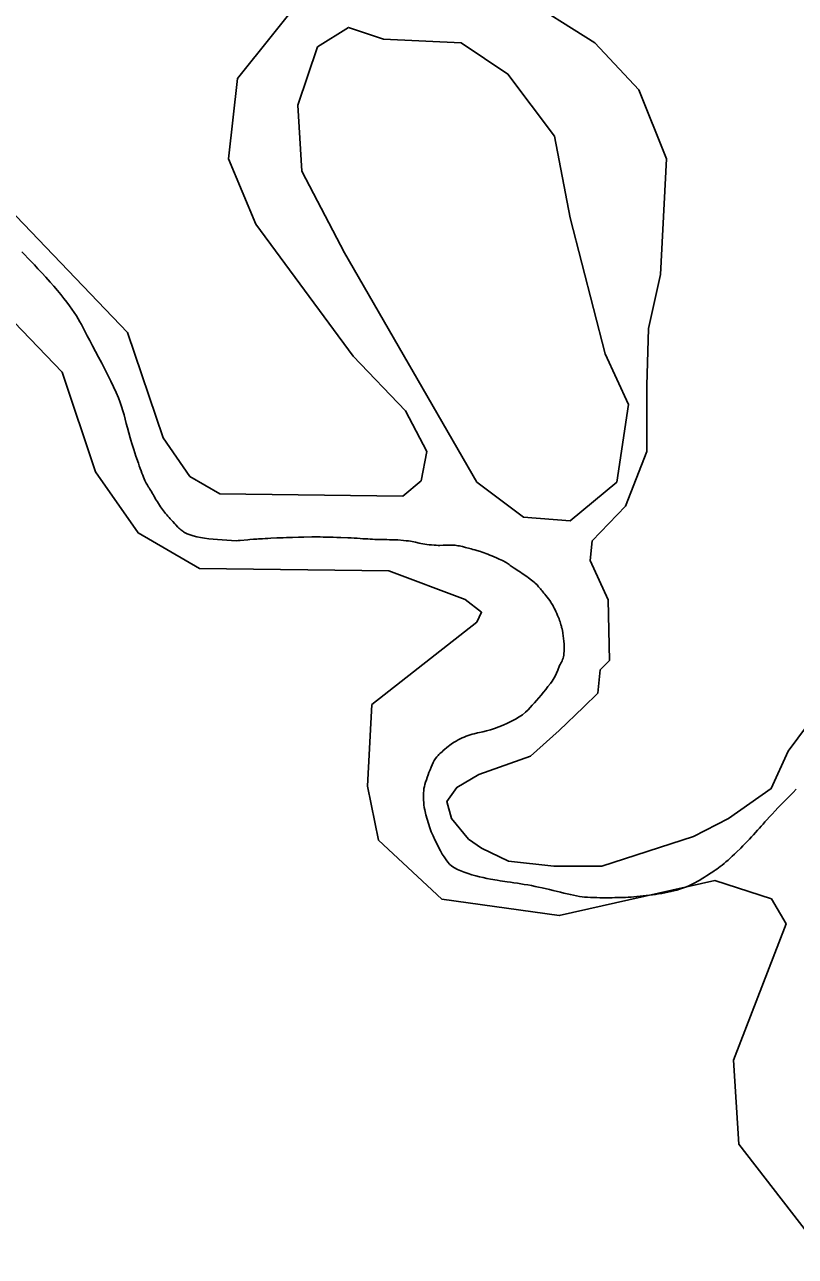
# Model space of a CAD drawing. Extents: x 2082433 to 2279600, y 546599 to 755198.
# Drawn here: x 2217802 to 2219494, y 598815 to 601517 of the extents above; entities that cross this region are included whole.
import ezdxf

# ---------------------------------------------------------------- set-up
doc = ezdxf.new("R2010")
doc.units = 0
doc.layers.add('Exist Boundary Political Fire Districts', color=7, linetype='Continuous')
doc.layers.add('Exist Hydrographic River Shore', color=7, linetype='Continuous')

msp = doc.modelspace()

# ---------------------------------------------------------------- linework, layer by layer
at = {"layer": 'Exist Boundary Political Fire Districts'}
for points in [[(2217795.8, 601018.6), (2217802.5, 601011.8), (2217809.5, 601004.7), (2217816.5, 600997.4), (2217823.6, 600989.6), (2217831.4, 600981.3), (2217839.8, 600972.4), (2217848.5, 600962.7), (2217858.1, 600952.1), (2217866.3, 600942.7), (2217874.1, 600933.6), (2217881.5, 600924.8), (2217888.2, 600916.2), (2217894.6, 600908), (2217900.5, 600900.1), (2217906.1, 600892.5), (2217911, 600885.2), (2217915.7, 600878.1), (2217919.8, 600871.5), (2217923.5, 600865), (2217927, 600858.8), (2217930.1, 600852.9), (2217934.6, 600844.2), (2217939.5, 600834.4), (2217945.2, 600823.6), (2217951.2, 600812.1), (2217958, 600799.9), (2217964.7, 600787.3), (2217971.5, 600774.3), (2217985, 600748), (2217991.6, 600734.8), (2217997.5, 600722), (2218003.1, 600709.6), (2218008, 600697.7), (2218011.7, 600688), (2218015, 600678.7), (2218017.8, 600669.5), (2218020.5, 600660.5), (2218023, 600651.2), (2218025.4, 600641.8), (2218028.3, 600631.9), (2218031, 600621.4), (2218034, 600610.2), (2218035.5, 600605.4), (2218037.7, 600598), (2218041.8, 600584.8), (2218046.5, 600570.3), (2218052.1, 600554.4), (2218053.9, 600548.7), (2218056, 600543.2), (2218058, 600538), (2218059.7, 600533.1), (2218061.5, 600528.5), (2218063.1, 600524.3), (2218064.8, 600520.3), (2218066.2, 600516.9), (2218067.7, 600513.7), (2218069.1, 600511), (2218070.3, 600508.7), (2218071.6, 600506.8), (2218072.6, 600505.2), (2218074.4, 600502.4), (2218075.7, 600500.3), (2218077.3, 600497.9), (2218078.7, 600495.2), (2218080.6, 600492.4), (2218082.2, 600489.2), (2218084.1, 600486.1), (2218085.9, 600482.8), (2218088, 600479.4), (2218089.8, 600476.1), (2218091.7, 600472.7), (2218093.7, 600469.6), (2218096, 600466), (2218098.2, 600462.5), (2218100.5, 600459.2), (2218102.7, 600456.1), (2218105, 600453.1), (2218107.2, 600450.2), (2218109.5, 600447.3), (2218111.7, 600444.5), (2218114.2, 600441.6), (2218116.7, 600438.7), (2218119.5, 600435.7), (2218122, 600432.6), (2218125.1, 600429.3), (2218127.3, 600426.7), (2218131.8, 600421.7), (2218134.1, 600419.3), (2218138.4, 600414.6), (2218140.7, 600412.5), (2218142.9, 600410.4), (2218145, 600408.5), (2218147.2, 600406.8), (2218149.3, 600405.3), (2218150.9, 600403.9)], [(2218150.9, 600403.9), (2218153, 600402.8), (2218158.7, 600399.9), (2218165.5, 600397.4), (2218172.4, 600395.3), (2218180.2, 600393.4), (2218188.4, 600391.7), (2218197.3, 600390.3), (2218206.5, 600389.1), (2218215.9, 600388), (2218225.8, 600387.2), (2218235.8, 600386.4), (2218245.9, 600385.7), (2218256.3, 600385.1), (2218266.6, 600384.5), (2218270.7, 600384.8), (2218275.2, 600385.3), (2218292.2, 600386.8), (2218296.3, 600387.1), (2218304.3, 600387.7), (2218308, 600388), (2218311.7, 600388.3), (2218315.2, 600388.6), (2218318.4, 600388.8), (2218324, 600389.1), (2218329.9, 600389.5), (2218336.1, 600389.8), (2218342.4, 600390.1), (2218356, 600390.8), (2218362.9, 600391.1), (2218369.7, 600391.3), (2218376.7, 600391.6), (2218383.9, 600391.9), (2218390.4, 600392), (2218403.5, 600392.4), (2218415.4, 600392.7), (2218432.7, 600392.9), (2218438.6, 600392.9), (2218444.5, 600392.8), (2218450.7, 600392.8), (2218457.3, 600392.7), (2218464.2, 600392.6), (2218471.4, 600392.4), (2218479.2, 600392.2), (2218487.8, 600392), (2218496.2, 600391.7), (2218511.8, 600391.1), (2218519, 600390.8), (2218525.7, 600390.3), (2218532.3, 600389.9), (2218538.5, 600389.5), (2218544.4, 600389.1), (2218550.1, 600388.8), (2218555.7, 600388.4), (2218561, 600388.1), (2218565.9, 600387.8), (2218571.1, 600387.6), (2218575.6, 600387.5), (2218580.5, 600387.4), (2218585.8, 600387.3), (2218591.6, 600387.2), (2218597.3, 600387.1), (2218603.3, 600386.9), (2218609.4, 600386.7), (2218615.6, 600386.5), (2218621.7, 600386.2), (2218633.8, 600385.3), (2218639.6, 600384.7), (2218645.1, 600384), (2218649, 600383.4), (2218652.7, 600382.7), (2218656.8, 600381.9), (2218660.5, 600381.2), (2218668.1, 600379.6), (2218671.9, 600378.8), (2218676, 600378), (2218680.6, 600377.3), (2218685.1, 600376.6), (2218690, 600375.9), (2218695.3, 600375.3), (2218701.1, 600374.8), (2218705.6, 600374.6), (2218709.7, 600374.4), (2218713.6, 600374.3), (2218721, 600374.5), (2218724.2, 600374.6), (2218727.5, 600374.7), (2218733.5, 600374.9), (2218736.5, 600375), (2218739.2, 600375.1), (2218742.1, 600375), (2218744.7, 600374.8), (2218747.4, 600374.6), (2218750.3, 600374.1), (2218753.1, 600373.6), (2218756.4, 600373.1), (2218759.7, 600372.5), (2218763, 600371.7), (2218769.6, 600370), (2218772.8, 600369.2)], [(2218772.8, 600369.2), (2218776.3, 600368.3), (2218779.6, 600367.4), (2218782.7, 600366.5), (2218785.8, 600365.6), (2218790.3, 600364.4), (2218794.6, 600363.1), (2218802.6, 600360.6), (2218806.5, 600359.3), (2218810.6, 600357.9), (2218814.7, 600356.5), (2218819, 600354.9), (2218823.3, 600353.2), (2218828, 600351.3), (2218832.9, 600349.2), (2218838.2, 600346.9), (2218844, 600344.4), (2218847.5, 600342.8), (2218850.8, 600341.2), (2218853.8, 600339.7), (2218856.5, 600338.1), (2218859, 600336.6), (2218861.2, 600335.1), (2218863.7, 600333.7), (2218865.7, 600332.1), (2218868, 600330.6), (2218870, 600329.1), (2218872.3, 600327.6), (2218876.8, 600324.4), (2218880.1, 600322.2), (2218883.6, 600319.9), (2218887, 600317.6), (2218890.5, 600315.3), (2218894.2, 600312.9), (2218897.7, 600310.6), (2218901.2, 600308.2), (2218904.7, 600305.8), (2218908.2, 600303.4), (2218914.7, 600298.4), (2218918, 600295.8), (2218921.1, 600293.2), (2218922.9, 600291.3), (2218927, 600287.5), (2218930.5, 600283.4), (2218932.6, 600281.3), (2218934.2, 600279.1), (2218936.3, 600277), (2218937.9, 600274.5), (2218940, 600272.2), (2218942, 600269.7), (2218944.1, 600267.1), (2218946.3, 600264.4), (2218949.2, 600260.5), (2218952, 600256.8), (2218954.7, 600253.3), (2218957, 600249.9), (2218959, 600246.6), (2218961.3, 600243.3), (2218962.9, 600239.9), (2218964.8, 600236.5), (2218966.4, 600232.9), (2218968.5, 600229.1), (2218970.3, 600225.2), (2218971.9, 600220.9), (2218974, 600216.4), (2218975.4, 600213), (2218976.5, 600209.7), (2218977.7, 600206.5), (2218978.7, 600203.4), (2218979.5, 600200.3), (2218980.3, 600197.3), (2218981, 600194.4), (2218981.8, 600191.5), (2218983.2, 600183), (2218983.4, 600180.3), (2218984, 600177.6), (2218984.4, 600174.6), (2218985.1, 600171.6), (2218985.3, 600168.6), (2218985.7, 600165.6), (2218986.1, 600162.5), (2218986.3, 600159.3), (2218986.5, 600156.1), (2218986.5, 600152.7), (2218986.7, 600149.3), (2218986.5, 600145.7), (2218986.3, 600141.9), (2218986.1, 600138.1), (2218985.5, 600133.9), (2218984.7, 600130.2), (2218984, 600126.9), (2218983, 600123.8), (2218981.8, 600121), (2218980.6, 600118.4), (2218978.9, 600115.9), (2218977.5, 600113.4), (2218976, 600111.1), (2218972.6, 600100.5), (2218967, 600087.5), (2218960.5, 600076.4)], [(2218960.5, 600076.4), (2218956.2, 600071.1), (2218951, 600064.6)], [(2218951, 600064.6), (2218945.9, 600058.4), (2218940.8, 600052.2), (2218935.9, 600046.1), (2218930.7, 600040.2), (2218926, 600034.4), (2218921.3, 600028.9), (2218916.6, 600023.6), (2218912.1, 600018.5), (2218907.6, 600013.7), (2218901.8, 600008.2), (2218895, 600003), (2218887.7, 599997.9), (2218879.5, 599993), (2218870.8, 599988.4), (2218861.8, 599984.1), (2218852.6, 599980), (2218843.2, 599976.3), (2218833.9, 599973), (2218824.7, 599970), (2218816.1, 599967.4), (2218807.7, 599965.3), (2218800.3, 599963.7), (2218796.4, 599962.9), (2218788.8, 599961), (2218784.5, 599959.9), (2218780.2, 599958.6), (2218775.9, 599957.1), (2218771.4, 599955.5), (2218767.1, 599953.7), (2218762.6, 599951.9), (2218758.3, 599949.8), (2218753.8, 599947.5), (2218749.3, 599945.1), (2218744.9, 599942.5), (2218741.7, 599940.4), (2218738.6, 599938.1), (2218735.3, 599935.8), (2218732.2, 599933.5), (2218729.2, 599931.1), (2218723.8, 599926.4), (2218721, 599924.1), (2218718.5, 599921.8), (2218716, 599919.5), (2218713.8, 599917.5), (2218711.7, 599915.5), (2218709.7, 599913.7), (2218707, 599910.6), (2218704.3, 599907), (2218701.5, 599902.7), (2218699, 599898.1), (2218696.6, 599893), (2218694.3, 599887.7), (2218692, 599882.2), (2218689.8, 599876.5), (2218687.7, 599871), (2218686.1, 599865.4), (2218684, 599860), (2218682.4, 599854.9), (2218681, 599850.1), (2218679.7, 599845.6), (2218678.7, 599841), (2218678.3, 599836.1), (2218677.7, 599831.3), (2218677.5, 599826.2), (2218677.5, 599821.1), (2218677.7, 599815.8), (2218678.3, 599810.5), (2218678.7, 599805.1), (2218679.5, 599799.7), (2218680.6, 599794.3), (2218683, 599783.2), (2218685.5, 599773.8), (2218688.6, 599764.4), (2218691.4, 599755.1), (2218694.9, 599746), (2218698.8, 599737.1), (2218702.7, 599728.4), (2218706.8, 599720.1), (2218710.7, 599712.1), (2218715, 599704.4), (2218718.9, 599697.3), (2218723.2, 599690.8), (2218727.3, 599684.7), (2218731, 599679.2), (2218734.9, 599674.9), (2218739.8, 599670.9), (2218745.8, 599667.1), (2218752.3, 599663.5), (2218759.5, 599660.2), (2218767.3, 599657.2), (2218775.5, 599654.4), (2218783.7, 599651.8), (2218792.3, 599649.5), (2218800.7, 599647.4), (2218808.9, 599645.5), (2218816.9, 599643.9), (2218824.5, 599642.4), (2218839.1, 599640), (2218846.2, 599638.8)], [(2218846.2, 599638.8), (2218861.2, 599636.6), (2218868.6, 599635.4), (2218876.2, 599634.3), (2218883.8, 599633.2), (2218891.1, 599632), (2218898.9, 599630.7), (2218906.7, 599629.4), (2218914.7, 599628), (2218922.5, 599626.4), (2218930.5, 599624.7), (2218938.5, 599623), (2218954.5, 599619.2), (2218962.5, 599617.3), (2218978.1, 599613.6), (2218985.7, 599611.8), (2218993.1, 599610), (2219000.2, 599608.4), (2219007.2, 599606.9), (2219013.8, 599605.6), (2219020.3, 599604.4), (2219025.7, 599603.7), (2219031.4, 599603), (2219037.8, 599602.5), (2219044.5, 599602.1), (2219058.1, 599601.6), (2219065, 599601.5), (2219072, 599601.5), (2219078.8, 599601.5), (2219085.5, 599601.5), (2219091.7, 599601.5), (2219098, 599601.6), (2219108.9, 599601.7), (2219114.7, 599601.9), (2219120.8, 599602.1), (2219127, 599602.5), (2219133.3, 599602.9), (2219139.7, 599603.5), (2219146.2, 599604), (2219153, 599604.6), (2219166.5, 599606.1), (2219180.1, 599607.9), (2219186.8, 599608.8), (2219193.8, 599609.9), (2219200.6, 599610.9), (2219213.9, 599613.5), (2219220.7, 599614.9), (2219227.2, 599616.4), (2219233.8, 599618.1), (2219239.9, 599620), (2219246.3, 599622.1), (2219252.5, 599624.3), (2219258.8, 599626.7), (2219264.8, 599629.5), (2219270.7, 599632.4), (2219274.6, 599634.5), (2219278.5, 599636.7), (2219282.6, 599639.1), (2219290.6, 599644.1), (2219294.5, 599646.7), (2219298.6, 599649.2), (2219302.3, 599651.7), (2219305.8, 599654.1), (2219309.3, 599656.4), (2219312.5, 599658.5), (2219315.4, 599660.4), (2219318.1, 599662.1), (2219321.6, 599664.3), (2219325, 599666.9), (2219328.9, 599669.8), (2219333, 599673), (2219337.5, 599676.5), (2219341.6, 599680.2), (2219346.2, 599684.1), (2219351.1, 599688.2), (2219355.6, 599692.5), (2219360.3, 599696.8), (2219365, 599701.2), (2219374, 599710.1), (2219379, 599715.1), (2219383.7, 599720.1), (2219393.3, 599730), (2219397.8, 599734.9), (2219401.9, 599739.7), (2219406.4, 599744.5), (2219410.8, 599749.3), (2219414.9, 599753.9), (2219419, 599758.5), (2219423.1, 599763.1), (2219427, 599767.6), (2219431.1, 599772.1), (2219437, 599778.6), (2219442.9, 599785.1), (2219449.3, 599791.7), (2219455.5, 599798.4), (2219462, 599805.1), (2219468.8, 599811.9), (2219475.3, 599818.7), (2219482.3, 599825.6), (2219489.1, 599832.5)], [(2219489.1, 599832.5), (2219495.8, 599839.3)]]:
    msp.add_lwpolyline(points, dxfattribs=at)
at = {"layer": 'Exist Hydrographic River Shore'}
for points in [[(2218426.1, 601594.7), (2218269.2, 601398.7), (2218249.6, 601222.3), (2218309.5, 601079.2), (2218523, 600789.2), (2218638.3, 600669.7), (2218685.3, 600580.2), (2218672.5, 600516.2), (2218632.6, 600482.4), (2218230.7, 600487.3), (2218165.1, 600525.2), (2218106.1, 600610.4), (2218028.1, 600841.3), (2217701.6, 601181.1)], [(2219695, 600214.1), (2219478.1, 599923.3), (2219440.9, 599840.8), (2219347.2, 599775.6), (2219270.5, 599735.8), (2219068.9, 599670.6), (2218963.8, 599670.6), (2218864.4, 599681.9), (2218804.8, 599710.3), (2218776.4, 599730.2), (2218739.5, 599775.6), (2218729.3, 599812.3), (2218750.8, 599843.6), (2218799.1, 599872), (2218912.7, 599911.7), (2218975.2, 599968.4), (2219029.1, 600019.5), (2219060.1, 600050.5), (2219065.6, 600101.2), (2219085.9, 600121.6), (2219083.1, 600254.9), (2219043.9, 600341.3), (2219048.2, 600384), (2219120.8, 600460.7), (2219167.8, 600580.2), (2219167.8, 600725.2), (2219171.6, 600850), (2219197.7, 600968.3), (2219210.8, 601222.3), (2219150.7, 601373.6), (2219053.9, 601477.1), (2218886, 601582.6)], [(2219560.8, 598814.7), (2219370, 599061), (2219358.3, 599245.4), (2219473.5, 599544.2), (2219441.3, 599599.2), (2219317.5, 599638.9), (2218975.6, 599562.3), (2218718.1, 599598.6), (2218579.2, 599727.9), (2218554.8, 599846.1), (2218564.3, 600025), (2218794.6, 600205.7), (2218805.2, 600227.7), (2218769, 600255.4), (2218601.6, 600318.8), (2218185.8, 600323.8), (2218051.2, 600401.6), (2217958.1, 600535.9), (2217884.4, 600754.1), (2217638.8, 601009.7)]]:
    msp.add_lwpolyline(points, dxfattribs=at)
msp.add_lwpolyline([(2218589.9, 601485), (2218513.1, 601510.6), (2218444.9, 601468), (2218402.2, 601340.1), (2218410.7, 601195.2), (2218504.6, 601016.2), (2218794.7, 600513.2), (2218897.1, 600436.5), (2218999.5, 600428), (2219101.9, 600513.2), (2219127.5, 600683.7), (2219076.3, 600794.5), (2218999.5, 601092.9), (2218965.4, 601271.9), (2218863, 601408.3), (2218760.6, 601476.5)], close=True, dxfattribs=at)

doc.saveas('drawing.dxf')
